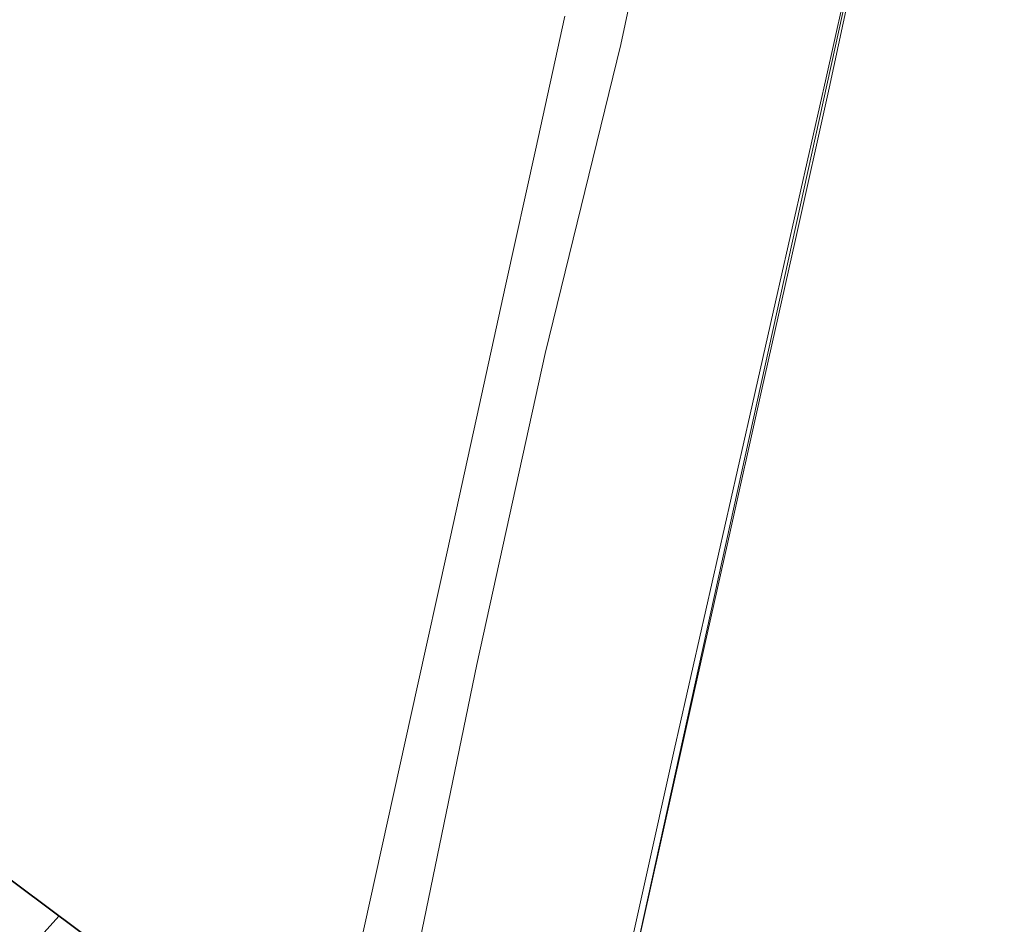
# Model space of a CAD drawing. Header units: metres. Extents: x 250001 to 257773, y 598992 to 609118.
# Tile 349 of 656: x 254870 to 254901, y 601084 to 601112. Entities that reach past the tile are written whole.
import ezdxf

# ---------------------------------------------------------------- set-up
doc = ezdxf.new("R2010")
doc.units = ezdxf.units.M
for name, color, linetype, lineweight in [('B-WE-GR-GRAS-GV', 252, 'Continuous', 13), ('B-WE-GW-GRONDWERKLIJN_KRUIN-G', 252, 'Continuous', 18), ('B-WE-GW-GRONDWERKLIJN_TEEN-G', 90, 'Continuous', 18), ('B-WE-IE-TERREINAFSCHEIDING_KUNSTMATIG_HEKWERK-G', 252, 'IE-TERREINAFSCHEIDING-KUNSTMATIG', 18), ('B-WE-OG-WATER-GV', 252, 'Continuous', 18), ('B-WE-OG-WATER_SLOOT-GV', 252, 'Continuous', 18), ('N-WE-GW-TALUD_TEEN-G', 90, 'Continuous', 35), ('N-WE-GW-TALUDARCERING-S', 90, 'Continuous', 25), ('N-WE-GW-TALUDARCERING_LANG-G', 90, 'Continuous', 18), ('N-WE-VH-VERHARDING_HALFVERHARDING-A', 252, 'Continuous', 18), ('X-XX-AL-REFERENTIE-G', 7, 'Continuous', 18)]:
    doc.layers.add(name, color=color, linetype=linetype, lineweight=lineweight)
doc.linetypes.add('IE-TERREINAFSCHEIDING-KUNSTMATIG', pattern='A,4,[82,NLCS.shx,S=0.75,R=90,X=0,Y=0],4,-2', length=10)

# ---------------------------------------------------------------- blocks, each defined once
blk = doc.blocks.new('BS2021-132-Xref-inmeting-2d-20210906')
at = {"layer": 'B-WE-GW-GRONDWERKLIJN_KRUIN-G'}
blk.add_lwpolyline([(254877.982, 601034.881), (254878.999, 601038.823), (254879.933, 601043.02), (254880.866, 601047.216), (254881.799, 601051.413), (254882.733, 601055.609), (254883.666, 601059.806), (254884.599, 601064.002), (254885.533, 601068.199), (254886.466, 601072.395), (254887.4, 601076.592), (254888.333, 601080.788), (254889.266, 601084.985), (254890.2, 601089.181), (254890.995, 601092.704), (254891.789, 601096.227), (254892.584, 601099.749), (254893.379, 601103.272), (254894.174, 601106.795), (254894.969, 601110.318), (254895.764, 601113.841)], dxfattribs=at)
at = {"layer": 'B-WE-GW-GRONDWERKLIJN_TEEN-G'}
blk.add_lwpolyline([(254869.891, 601035.215), (254870.374, 601037.664), (254870.957, 601040.531), (254871.889, 601044.754), (254872.82, 601048.977), (254873.751, 601053.2), (254874.683, 601057.422), (254875.614, 601061.645), (254876.545, 601065.868), (254877.476, 601070.091), (254878.408, 601074.313), (254879.339, 601078.536), (254880.27, 601082.759), (254881.202, 601086.982), (254882.133, 601091.204), (254883.059, 601095.413), (254883.984, 601099.622), (254884.91, 601103.831), (254885.835, 601108.039), (254886.761, 601112.248)], dxfattribs=at)
at = {"layer": 'B-WE-IE-TERREINAFSCHEIDING_KUNSTMATIG_HEKWERK-G'}
blk.add_lwpolyline([(254878.024, 601032.879), (254878.888, 601036.763), (254879.428, 601039.691), (254880.209, 601042.65), (254880.785, 601045.548), (254881.711, 601049.706), (254882.351, 601052.903), (254883.174, 601056.604), (254883.997, 601060.304), (254884.819, 601064.004), (254885.642, 601067.705), (254886.465, 601071.405), (254887.288, 601075.105), (254888.11, 601078.805), (254888.933, 601082.506), (254889.756, 601086.206), (254890.819, 601090.962), (254891.882, 601095.718), (254892.945, 601100.474), (254894.008, 601105.23), (254895.071, 601109.986), (254896.352, 601115.981)], dxfattribs=at)
blk = doc.blocks.new('BS2021-132-Xref-BGT-GRIJS-20210617-aangepast')
at = {"layer": 'B-WE-GR-GRAS-GV', "flags": 128}
blk.add_lwpolyline([(254871.697, 600901.949), (254875.333, 600918.394), (254873.455, 600925.214), (254874.723, 600930.976), (254879.26, 600936.241), (254920.515, 601123.706), (254899.046, 601128.511), (254876.413, 601025.664), (254848.471, 600898.532)], dxfattribs=at)
at = {"layer": 'B-WE-OG-WATER-GV', "flags": 128}
blk.add_lwpolyline([(254832.635, 601027.836), (254837.282, 601027.458), (254838.805, 601027.374), (254841.331, 601027.086), (254841.596, 601027.102), (254843.811, 601027.009), (254849.531, 601027.923), (254859.661, 601029.873), (254870.919, 601031.771), (254876.477, 601058.719), (254879.391, 601070.365), (254881.164, 601078.166), (254883.997, 601091.878), (254886.137, 601101.646), (254888.525, 601111.36), (254891.849, 601127.011)], dxfattribs=at)
at = {"layer": 'B-WE-OG-WATER_SLOOT-GV', "flags": 128}
for points in [[(254891.849, 601127.011), (254888.525, 601111.36), (254886.137, 601101.646), (254883.997, 601091.878), (254881.164, 601078.166), (254879.391, 601070.365), (254876.477, 601058.719), (254870.919, 601031.771), (254859.661, 601029.873), (254849.531, 601027.923), (254843.811, 601027.009), (254841.596, 601027.102), (254841.331, 601027.086), (254838.805, 601027.374), (254837.282, 601027.458), (254832.635, 601027.836)], [(254806.039, 601026.688), (254843.798, 601026.138), (254876.413, 601025.664), (254899.046, 601128.511)]]:
    blk.add_lwpolyline(points, dxfattribs=at)
blk = doc.blocks.new('*U254')
at = {"layer": 'N-WE-GW-TALUDARCERING_LANG-G'}
blk.add_line((254867.615, 601080.382), (254870.864, 601083.977), dxfattribs=at)

msp = doc.modelspace()

# ---------------------------------------------------------------- hatches: boundary and pattern name
at = {"layer": 'N-WE-VH-VERHARDING_HALFVERHARDING-A'}
h = msp.add_hatch(dxfattribs=at)
h.set_pattern_fill('AVH-HALFVERHARDING-SO', color=256, pattern_type=2)
h.set_pattern_definition([(50, (254847.808, 601253.6878), (3.5863, -0.31376), [0.375, -4.125]), (355, (254847.808, 601253.688), (-0.693757, 3.76096), [0.3, -3.3]), (100.4514, (254848.107, 601253.6617), (2.892547, 3.4472), [0.3187, -3.50571]), (46.1842, (254847.808, 601254.688), (5.336205, -0.827595), [0.5625, -6.1875]), (96.6356, (254848.253, 601254.619), (4.67331, 4.87059), [0.47805, -5.25856]), (351.1842, (254847.808, 601254.688), (4.67331, 4.87059), [0.45, -4.95]), (21, (254848.308, 601254.4378), (2.984535, -2.013094), [0.375, -4.125]), (326, (254848.308, 601254.438), (1.216577, 3.62575), [0.3, -3.3]), (71.4514, (254848.557, 601254.27), (4.201113, 1.61265), [0.3187, -3.50571]), (37.5, (254847.8081, 601253.6878), (0.060799, 1.664469), [0, -3.26, 0, -3.35, 0, -3.3125]), (7.5, (254847.8081, 601253.6878), (1.315348, 1.972059), [0, -1.91, 0, -3.185, 0, -1.2625]), (327.5, (254846.6931, 601253.6878), (2.669112, -0.112774), [0, -1.25, 0, -3.9, 0, -5.175]), (317.5, (254846.193, 601253.6878), (2.91593, 0.500525), [0, -1.625, 0, -2.59, 0, -3.675])])
edge = h.paths.add_edge_path()
edge.add_line((254940.453, 601403.428), (254953.354, 601350.437))
edge.add_line((254953.354, 601350.437), (254909.724, 601236.445))
edge.add_line((254909.724, 601236.445), (254860.942, 601247.384))
edge.add_line((254860.942, 601247.384), (254858.098, 601234.699))
edge.add_line((254858.098, 601234.699), (254835.655, 601239.732))
edge.add_line((254835.655, 601239.732), (254832.373, 601225.095))
edge.add_line((254832.373, 601225.095), (254827.997, 601205.58))
edge.add_line((254827.997, 601205.58), (254825.07, 601206.236))
edge.add_line((254825.07, 601206.236), (254814.998, 601161.32))
edge.add_arc((254839.392, 601155.85), 25, 167.3609, 205.6595)
edge.add_line((254816.857, 601145.024), (254830.669, 601116.272))
edge.add_arc((254853.204, 601127.098), 25, 205.6595, 227.8988)
edge.add_line((254836.443, 601108.549), (254908.727, 601043.233))
edge.add_line((254908.727, 601043.233), (254908.681, 601043.024))
edge.add_line((254908.681, 601043.024), (254907.645, 601038.26))
edge.add_line((254907.645, 601038.26), (254907.388, 601037.1))
edge.add_line((254907.388, 601037.1), (254905.454, 601042.146))
edge.add_line((254905.454, 601042.146), (254833.994, 601106.718))
edge.add_arc((254850.755, 601125.267), 25, 205.6595, 227.8988, ccw=False)
edge.add_line((254828.221, 601114.442), (254813.003, 601146.119))
edge.add_arc((254835.538, 601156.944), 25, 167.3609, 205.6595, ccw=False)
edge.add_line((254811.144, 601162.414), (254823.355, 601216.869))
edge.add_arc((254798.96, 601222.339), 25, 347.3609, 437.3609)
edge.add_line((254804.431, 601246.734), (254797.6, 601248.265))
edge.add_line((254797.6, 601248.265), (254798.913, 601254.12))
edge.add_line((254798.913, 601254.12), (254820.38, 601249.306))
edge.add_arc((254822.568, 601259.064), 10, 257.3609, 347.3609)
edge.add_line((254832.326, 601256.876), (254837.577, 601280.294))
edge.add_line((254837.577, 601280.294), (254866.85, 601273.73))
edge.add_line((254866.85, 601273.73), (254862.036, 601252.263))
edge.add_line((254862.036, 601252.263), (254885.508, 601247))
edge.add_arc((254890.978, 601271.394), 25, 257.3609, 339.0559)
edge.add_line((254914.326, 601262.457), (254945.341, 601343.491))
edge.add_arc((254921.993, 601352.427), 25, 339.0559, 373.6831)
edge.add_line((254946.283, 601358.341), (254935.724, 601401.715))
edge.add_line((254935.724, 601401.715), (254940.453, 601403.428))

# ---------------------------------------------------------------- linework, layer by layer
at = {"layer": 'N-WE-GW-TALUD_TEEN-G', "flags": 128}
msp.add_lwpolyline([(254833.18, 601112.13), (254880.798, 601076.556), (254884.998, 601064.674)], dxfattribs=at)

# ---------------------------------------------------------------- block references
at = {"layer": 'N-WE-GW-TALUDARCERING-S'}
msp.add_blockref('*U254', (0, 0), dxfattribs=at)
at = {"layer": 'X-XX-AL-REFERENTIE-G'}
for name in ['BS2021-132-Xref-BGT-GRIJS-20210617-aangepast', 'BS2021-132-Xref-inmeting-2d-20210906']:
    msp.add_blockref(name, (0, 0), dxfattribs=at)

doc.saveas('drawing.dxf')
